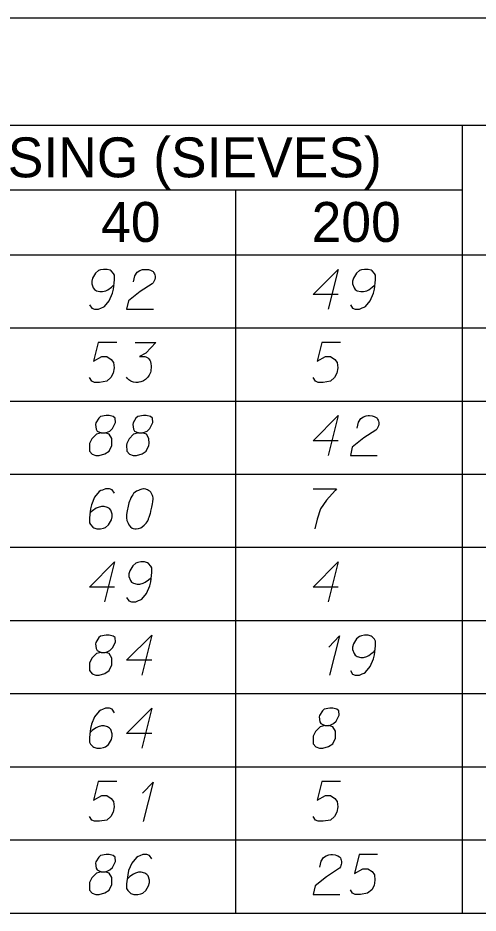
# Model space of a CAD drawing. Extents: x 2074207 to 2076812, y 516372 to 523312.
# Drawn here: x 2076678.5 to 2076733.8, y 517572.2 to 517679.9 of the extents above; entities that cross this region are included whole.
import ezdxf

# ---------------------------------------------------------------- set-up
doc = ezdxf.new("R2010")
doc.units = 0
for name, color, linetype in [('Prop DirtTable_ Soil Test Results - Outline (Major)', 7, 'Continuous'), ('Prop DirtTable_ Soil Test Results - Outline (Minor)', 7, 'Continuous'), ('Prop DirtTable_ Soil Test Results - Tx (Header - Small)', 7, 'Continuous'), ('Prop DirtTable_ Soil Test Results - Tx (Sample Data)', 7, 'Continuous')]:
    doc.layers.add(name, color=color, linetype=linetype)

msp = doc.modelspace()

# ---------------------------------------------------------------- linework, layer by layer
at = {"layer": 'Prop DirtTable_ Soil Test Results - Outline (Major)'}
for p, q in [((2076260.61, 517679.92), (2076811.9, 517679.92)), ((2076260.61, 517651.43), (2076811.9, 517651.43)), ((2076260.61, 517651.43), (2076811.9, 517651.43))]:
    msp.add_line(p, q, dxfattribs=at)
at = {"layer": 'Prop DirtTable_ Soil Test Results - Outline (Minor)'}
for p, q in [((2076260.61, 517667.03), (2076811.9, 517667.03)), ((2076731.93, 517667.03), (2076731.93, 517642.63)), ((2076526.07, 517659.23), (2076731.93, 517659.23)), ((2076704.67, 517659.23), (2076704.67, 517642.63)), ((2076260.61, 517642.63), (2076811.9, 517642.63)), ((2076260.61, 517642.63), (2076811.9, 517642.63)), ((2076704.67, 517642.63), (2076704.67, 517633.83)), ((2076731.93, 517642.63), (2076731.93, 517633.83)), ((2076260.61, 517633.83), (2076811.9, 517633.83)), ((2076260.61, 517633.83), (2076811.9, 517633.83)), ((2076704.67, 517633.83), (2076704.67, 517625.03)), ((2076731.93, 517633.83), (2076731.93, 517625.03)), ((2076260.61, 517625.03), (2076811.9, 517625.03)), ((2076260.61, 517625.03), (2076811.9, 517625.03)), ((2076704.67, 517625.03), (2076704.67, 517616.23)), ((2076731.93, 517625.03), (2076731.93, 517616.23)), ((2076260.61, 517616.23), (2076811.9, 517616.23)), ((2076260.61, 517616.23), (2076811.9, 517616.23)), ((2076704.67, 517616.23), (2076704.67, 517607.43)), ((2076731.93, 517616.23), (2076731.93, 517607.43)), ((2076260.61, 517607.43), (2076811.9, 517607.43)), ((2076260.61, 517607.43), (2076811.9, 517607.43)), ((2076704.67, 517607.43), (2076704.67, 517598.63)), ((2076731.93, 517607.43), (2076731.93, 517598.63)), ((2076260.61, 517598.63), (2076811.9, 517598.63)), ((2076260.61, 517598.63), (2076811.9, 517598.63)), ((2076704.67, 517598.63), (2076704.67, 517589.83)), ((2076731.93, 517598.63), (2076731.93, 517589.83)), ((2076260.61, 517589.83), (2076811.9, 517589.83)), ((2076260.61, 517589.83), (2076811.9, 517589.83)), ((2076704.67, 517589.83), (2076704.67, 517581.03)), ((2076731.93, 517589.83), (2076731.93, 517581.03)), ((2076260.61, 517581.03), (2076811.9, 517581.03)), ((2076260.61, 517581.03), (2076811.9, 517581.03)), ((2076704.67, 517581.03), (2076704.67, 517572.23)), ((2076731.93, 517581.03), (2076731.93, 517572.23)), ((2076260.61, 517572.23), (2076811.9, 517572.23))]:
    msp.add_line(p, q, dxfattribs=at)
at = {"layer": 'Prop DirtTable_ Soil Test Results - Tx (Sample Data)'}
for points in [[(2076687.12, 517645.4), (2076687.4, 517644.99), (2076687.72, 517644.87), (2076688.21, 517644.87), (2076688.56, 517645.02), (2076688.77, 517645.1), (2076688.95, 517645.21), (2076689.51, 517645.89), (2076689.9, 517646.8), (2076690.01, 517647.29), (2076690.15, 517648.39), (2076690.15, 517648.96), (2076690.01, 517649.18), (2076689.73, 517649.48), (2076689.62, 517649.56), (2076689.27, 517649.67), (2076688.81, 517649.67), (2076688.46, 517649.6), (2076688.21, 517649.52), (2076687.86, 517649.22), (2076687.5, 517648.62), (2076687.4, 517648.24), (2076687.4, 517647.94), (2076687.57, 517647.44), (2076687.72, 517647.25), (2076687.96, 517647.1), (2076688.39, 517646.99), (2076688.7, 517646.99), (2076689.09, 517647.1), (2076689.34, 517647.22), (2076689.76, 517647.52), (2076689.97, 517647.71), (2076690.08, 517647.82)], [(2076692.41, 517648.16), (2076692.58, 517648.88), (2076692.87, 517649.33), (2076693.18, 517649.52), (2076693.5, 517649.64), (2076693.75, 517649.67), (2076693.92, 517649.67), (2076694.24, 517649.64), (2076694.45, 517649.56), (2076694.56, 517649.52), (2076694.77, 517649.41), (2076694.88, 517649.26), (2076694.95, 517649.11), (2076694.98, 517648.99), (2076695.02, 517648.84), (2076695.02, 517648.65), (2076694.98, 517648.46), (2076694.95, 517648.35), (2076694.88, 517648.2), (2076694.77, 517648.05), (2076694.66, 517647.94), (2076693.22, 517646.99), (2076691.84, 517645.89), (2076691.6, 517644.87), (2076694.81, 517644.87)], [(2076717.03, 517646.65), (2076714, 517646.65), (2076717.03, 517649.67), (2076715.83, 517644.87)], [(2076718.48, 517645.4), (2076718.76, 517644.99), (2076719.08, 517644.87), (2076719.57, 517644.87), (2076719.92, 517645.02), (2076720.13, 517645.1), (2076720.31, 517645.21), (2076720.87, 517645.89), (2076721.26, 517646.8), (2076721.37, 517647.29), (2076721.51, 517648.39), (2076721.51, 517648.96), (2076721.37, 517649.18), (2076721.09, 517649.48), (2076720.98, 517649.56), (2076720.63, 517649.67), (2076720.17, 517649.67), (2076719.82, 517649.6), (2076719.57, 517649.52), (2076719.22, 517649.22), (2076718.86, 517648.62), (2076718.76, 517648.24), (2076718.76, 517647.94), (2076718.93, 517647.44), (2076719.08, 517647.25), (2076719.32, 517647.1), (2076719.75, 517646.99), (2076720.06, 517646.99), (2076720.45, 517647.1), (2076720.7, 517647.22), (2076721.12, 517647.52), (2076721.33, 517647.71), (2076721.44, 517647.82)], [(2076690.4, 517640.87), (2076688.17, 517640.87), (2076687.61, 517638.61), (2076688.63, 517639.17), (2076689.23, 517639.17), (2076689.73, 517638.83), (2076690.01, 517638.45), (2076690.08, 517637.81), (2076689.97, 517637.17), (2076689.69, 517636.64), (2076689.2, 517636.22), (2076688.35, 517636.07), (2076687.72, 517636.07), (2076687.4, 517636.22), (2076687.12, 517636.64)], [(2076692.62, 517640.87), (2076695.09, 517640.87), (2076693.92, 517639.59), (2076693.15, 517639.17), (2076693.78, 517639.17), (2076693.92, 517639.14), (2076693.99, 517639.1), (2076694.06, 517639.06), (2076694.14, 517639.02), (2076694.28, 517638.91), (2076694.35, 517638.79), (2076694.42, 517638.68), (2076694.45, 517638.57), (2076694.52, 517638.3), (2076694.56, 517638.08), (2076694.56, 517637.96), (2076694.56, 517637.81), (2076694.52, 517637.59), (2076694.49, 517637.43), (2076694.45, 517637.28), (2076694.42, 517637.17), (2076694.38, 517637.09), (2076694.35, 517637.02), (2076694.31, 517636.94), (2076694.24, 517636.83), (2076694.14, 517636.68), (2076694.03, 517636.56), (2076693.96, 517636.49), (2076693.85, 517636.41), (2076693.75, 517636.34), (2076693.61, 517636.26), (2076693.54, 517636.22), (2076693.29, 517636.15), (2076693.08, 517636.11), (2076692.94, 517636.07), (2076692.69, 517636.07), (2076692.41, 517636.11), (2076692.3, 517636.15), (2076692.2, 517636.19), (2076692.09, 517636.22), (2076691.98, 517636.3), (2076691.88, 517636.38), (2076691.7, 517636.53), (2076691.6, 517636.68)], [(2076717.28, 517640.87), (2076715.05, 517640.87), (2076714.49, 517638.61), (2076715.51, 517639.17), (2076716.11, 517639.17), (2076716.61, 517638.83), (2076716.89, 517638.45), (2076716.96, 517637.81), (2076716.85, 517637.17), (2076716.57, 517636.64), (2076716.08, 517636.22), (2076715.23, 517636.07), (2076714.6, 517636.07), (2076714.28, 517636.22), (2076714, 517636.64)], [(2076688.53, 517629.99), (2076689.02, 517629.99), (2076689.16, 517630.03), (2076689.58, 517630.22), (2076689.9, 517630.52), (2076690.26, 517631.24), (2076690.22, 517631.77), (2076689.97, 517631.96), (2076689.48, 517632.07), (2076689.13, 517632.07), (2076688.46, 517631.96), (2076688.24, 517631.77), (2076687.89, 517631.2), (2076687.86, 517631.02), (2076687.93, 517630.45), (2076688.07, 517630.22), (2076688.53, 517629.99), (2076687.96, 517629.84), (2076687.43, 517629.28), (2076687.15, 517628.71), (2076687.12, 517628.52), (2076687.15, 517627.8), (2076687.47, 517627.42), (2076687.89, 517627.27), (2076688.31, 517627.27), (2076688.99, 517627.46), (2076689.48, 517627.8), (2076689.8, 517628.48), (2076689.83, 517628.71), (2076689.8, 517629.31), (2076689.51, 517629.84), (2076689.02, 517629.99)], [(2076693.01, 517629.99), (2076693.5, 517629.99), (2076693.64, 517630.03), (2076694.06, 517630.22), (2076694.38, 517630.52), (2076694.74, 517631.24), (2076694.7, 517631.77), (2076694.45, 517631.96), (2076693.96, 517632.07), (2076693.61, 517632.07), (2076692.94, 517631.96), (2076692.72, 517631.77), (2076692.37, 517631.2), (2076692.34, 517631.02), (2076692.41, 517630.45), (2076692.55, 517630.22), (2076693.01, 517629.99), (2076692.44, 517629.84), (2076691.91, 517629.28), (2076691.63, 517628.71), (2076691.6, 517628.52), (2076691.63, 517627.8), (2076691.95, 517627.42), (2076692.37, 517627.27), (2076692.79, 517627.27), (2076693.47, 517627.46), (2076693.96, 517627.8), (2076694.28, 517628.48), (2076694.31, 517628.71), (2076694.28, 517629.31), (2076693.99, 517629.84), (2076693.5, 517629.99)], [(2076717.03, 517629.05), (2076714, 517629.05), (2076717.03, 517632.07), (2076715.83, 517627.27)], [(2076719.29, 517630.56), (2076719.46, 517631.28), (2076719.75, 517631.73), (2076720.06, 517631.92), (2076720.38, 517632.04), (2076720.63, 517632.07), (2076720.8, 517632.07), (2076721.12, 517632.04), (2076721.33, 517631.96), (2076721.44, 517631.92), (2076721.65, 517631.81), (2076721.76, 517631.66), (2076721.83, 517631.51), (2076721.86, 517631.39), (2076721.9, 517631.24), (2076721.9, 517631.05), (2076721.86, 517630.86), (2076721.83, 517630.75), (2076721.76, 517630.6), (2076721.65, 517630.45), (2076721.54, 517630.34), (2076720.1, 517629.39), (2076718.72, 517628.29), (2076718.48, 517627.27), (2076721.69, 517627.27)], [(2076690.15, 517622.74), (2076689.87, 517623.16), (2076689.55, 517623.27), (2076689.06, 517623.27), (2076688.7, 517623.12), (2076688.49, 517623.05), (2076688.31, 517622.93), (2076687.75, 517622.25), (2076687.36, 517621.35), (2076687.26, 517620.85), (2076687.12, 517619.76), (2076687.12, 517619.19), (2076687.26, 517618.96), (2076687.54, 517618.66), (2076687.64, 517618.59), (2076688, 517618.47), (2076688.46, 517618.47), (2076688.81, 517618.55), (2076689.06, 517618.62), (2076689.41, 517618.93), (2076689.76, 517619.53), (2076689.87, 517619.91), (2076689.87, 517620.21), (2076689.69, 517620.7), (2076689.55, 517620.89), (2076689.3, 517621.04), (2076688.88, 517621.16), (2076688.56, 517621.16), (2076688.17, 517621.04), (2076687.93, 517620.93), (2076687.5, 517620.63), (2076687.29, 517620.44), (2076687.19, 517620.33)], [(2076693.71, 517623.27), (2076693.64, 517623.27), (2076693.43, 517623.24), (2076693.29, 517623.2), (2076693.18, 517623.16), (2076693.01, 517623.08), (2076692.79, 517622.97), (2076692.62, 517622.86), (2076692.44, 517622.71), (2076692.34, 517622.56), (2076692.23, 517622.37), (2076692.12, 517622.18), (2076692.02, 517621.95), (2076691.95, 517621.8), (2076691.88, 517621.57), (2076691.77, 517621.19), (2076691.67, 517620.63), (2076691.6, 517620.17), (2076691.6, 517619.76), (2076691.63, 517619.46), (2076691.77, 517619.12), (2076691.88, 517618.93), (2076692.05, 517618.7), (2076692.27, 517618.55), (2076692.37, 517618.51), (2076692.58, 517618.47), (2076692.76, 517618.47), (2076693.04, 517618.51), (2076693.29, 517618.59), (2076693.47, 517618.7), (2076693.71, 517618.89), (2076693.82, 517619), (2076693.96, 517619.15), (2076694.06, 517619.31), (2076694.14, 517619.42), (2076694.21, 517619.61), (2076694.24, 517619.68), (2076694.31, 517619.87), (2076694.38, 517620.1), (2076694.45, 517620.33), (2076694.49, 517620.48), (2076694.52, 517620.59), (2076694.56, 517620.74), (2076694.63, 517621.08), (2076694.66, 517621.27), (2076694.7, 517621.46), (2076694.74, 517621.72), (2076694.77, 517622.06), (2076694.77, 517622.18), (2076694.74, 517622.33), (2076694.7, 517622.48), (2076694.59, 517622.71), (2076694.49, 517622.86), (2076694.38, 517622.97), (2076694.24, 517623.08), (2076694.1, 517623.16), (2076693.99, 517623.2), (2076693.89, 517623.24), (2076693.71, 517623.27)], [(2076714, 517623.27), (2076716.82, 517623.27), (2076716.64, 517623.08), (2076715.62, 517621.91), (2076714.91, 517620.85), (2076714.49, 517619.61), (2076714.21, 517618.47)], [(2076690.15, 517611.45), (2076687.12, 517611.45), (2076690.15, 517614.47), (2076688.95, 517609.67)], [(2076691.6, 517610.2), (2076691.88, 517609.79), (2076692.2, 517609.67), (2076692.69, 517609.67), (2076693.04, 517609.82), (2076693.25, 517609.9), (2076693.43, 517610.01), (2076693.99, 517610.69), (2076694.38, 517611.6), (2076694.49, 517612.09), (2076694.63, 517613.19), (2076694.63, 517613.76), (2076694.49, 517613.98), (2076694.21, 517614.28), (2076694.1, 517614.36), (2076693.75, 517614.47), (2076693.29, 517614.47), (2076692.94, 517614.4), (2076692.69, 517614.32), (2076692.34, 517614.02), (2076691.98, 517613.42), (2076691.88, 517613.04), (2076691.88, 517612.74), (2076692.05, 517612.24), (2076692.2, 517612.05), (2076692.44, 517611.9), (2076692.87, 517611.79), (2076693.18, 517611.79), (2076693.57, 517611.9), (2076693.82, 517612.02), (2076694.24, 517612.32), (2076694.45, 517612.51), (2076694.56, 517612.62)], [(2076717.03, 517611.45), (2076714, 517611.45), (2076717.03, 517614.47), (2076715.83, 517609.67)], [(2076688.53, 517603.59), (2076689.02, 517603.59), (2076689.16, 517603.63), (2076689.58, 517603.82), (2076689.9, 517604.12), (2076690.26, 517604.84), (2076690.22, 517605.37), (2076689.97, 517605.56), (2076689.48, 517605.67), (2076689.13, 517605.67), (2076688.46, 517605.56), (2076688.24, 517605.37), (2076687.89, 517604.8), (2076687.86, 517604.62), (2076687.93, 517604.05), (2076688.07, 517603.82), (2076688.53, 517603.59), (2076687.96, 517603.44), (2076687.43, 517602.88), (2076687.15, 517602.31), (2076687.12, 517602.12), (2076687.15, 517601.4), (2076687.47, 517601.02), (2076687.89, 517600.87), (2076688.31, 517600.87), (2076688.99, 517601.06), (2076689.48, 517601.4), (2076689.8, 517602.08), (2076689.83, 517602.31), (2076689.8, 517602.91), (2076689.51, 517603.44), (2076689.02, 517603.59)], [(2076694.63, 517602.65), (2076691.6, 517602.65), (2076694.63, 517605.67), (2076693.43, 517600.87)], [(2076715.9, 517604.24), (2076717.17, 517605.6), (2076715.97, 517600.84)], [(2076718.48, 517601.4), (2076718.76, 517600.99), (2076719.08, 517600.87), (2076719.57, 517600.87), (2076719.92, 517601.02), (2076720.13, 517601.1), (2076720.31, 517601.21), (2076720.87, 517601.89), (2076721.26, 517602.8), (2076721.37, 517603.29), (2076721.51, 517604.39), (2076721.51, 517604.96), (2076721.37, 517605.18), (2076721.09, 517605.48), (2076720.98, 517605.56), (2076720.63, 517605.67), (2076720.17, 517605.67), (2076719.82, 517605.6), (2076719.57, 517605.52), (2076719.22, 517605.22), (2076718.86, 517604.62), (2076718.76, 517604.24), (2076718.76, 517603.94), (2076718.93, 517603.44), (2076719.08, 517603.25), (2076719.32, 517603.1), (2076719.75, 517602.99), (2076720.06, 517602.99), (2076720.45, 517603.1), (2076720.7, 517603.22), (2076721.12, 517603.52), (2076721.33, 517603.71), (2076721.44, 517603.82)], [(2076690.15, 517596.34), (2076689.87, 517596.76), (2076689.55, 517596.87), (2076689.06, 517596.87), (2076688.7, 517596.72), (2076688.49, 517596.65), (2076688.31, 517596.53), (2076687.75, 517595.85), (2076687.36, 517594.95), (2076687.26, 517594.45), (2076687.12, 517593.36), (2076687.12, 517592.79), (2076687.26, 517592.56), (2076687.54, 517592.26), (2076687.64, 517592.19), (2076688, 517592.07), (2076688.46, 517592.07), (2076688.81, 517592.15), (2076689.06, 517592.22), (2076689.41, 517592.53), (2076689.76, 517593.13), (2076689.87, 517593.51), (2076689.87, 517593.81), (2076689.69, 517594.3), (2076689.55, 517594.49), (2076689.3, 517594.64), (2076688.88, 517594.76), (2076688.56, 517594.76), (2076688.17, 517594.64), (2076687.93, 517594.53), (2076687.5, 517594.23), (2076687.29, 517594.04), (2076687.19, 517593.93)], [(2076694.63, 517593.85), (2076691.6, 517593.85), (2076694.63, 517596.87), (2076693.43, 517592.07)], [(2076715.41, 517594.79), (2076715.9, 517594.79), (2076716.04, 517594.83), (2076716.46, 517595.02), (2076716.78, 517595.32), (2076717.14, 517596.04), (2076717.1, 517596.57), (2076716.85, 517596.76), (2076716.36, 517596.87), (2076716.01, 517596.87), (2076715.34, 517596.76), (2076715.12, 517596.57), (2076714.77, 517596), (2076714.74, 517595.82), (2076714.81, 517595.25), (2076714.95, 517595.02), (2076715.41, 517594.79), (2076714.84, 517594.64), (2076714.31, 517594.08), (2076714.03, 517593.51), (2076714, 517593.32), (2076714.03, 517592.6), (2076714.35, 517592.22), (2076714.77, 517592.07), (2076715.19, 517592.07), (2076715.87, 517592.26), (2076716.36, 517592.6), (2076716.68, 517593.28), (2076716.71, 517593.51), (2076716.68, 517594.11), (2076716.39, 517594.64), (2076715.9, 517594.79)], [(2076690.4, 517588.07), (2076688.17, 517588.07), (2076687.61, 517585.81), (2076688.63, 517586.37), (2076689.23, 517586.37), (2076689.73, 517586.03), (2076690.01, 517585.65), (2076690.08, 517585.01), (2076689.97, 517584.37), (2076689.69, 517583.84), (2076689.2, 517583.42), (2076688.35, 517583.27), (2076687.72, 517583.27), (2076687.4, 517583.42), (2076687.12, 517583.84)], [(2076693.5, 517586.64), (2076694.77, 517588), (2076693.57, 517583.24)], [(2076717.28, 517588.07), (2076715.05, 517588.07), (2076714.49, 517585.81), (2076715.51, 517586.37), (2076716.11, 517586.37), (2076716.61, 517586.03), (2076716.89, 517585.65), (2076716.96, 517585.01), (2076716.85, 517584.37), (2076716.57, 517583.84), (2076716.08, 517583.42), (2076715.23, 517583.27), (2076714.6, 517583.27), (2076714.28, 517583.42), (2076714, 517583.84)], [(2076688.53, 517577.19), (2076689.02, 517577.19), (2076689.16, 517577.23), (2076689.58, 517577.42), (2076689.9, 517577.72), (2076690.26, 517578.44), (2076690.22, 517578.97), (2076689.97, 517579.16), (2076689.48, 517579.27), (2076689.13, 517579.27), (2076688.46, 517579.16), (2076688.24, 517578.97), (2076687.89, 517578.4), (2076687.86, 517578.22), (2076687.93, 517577.65), (2076688.07, 517577.42), (2076688.53, 517577.19), (2076687.96, 517577.04), (2076687.43, 517576.48), (2076687.15, 517575.91), (2076687.12, 517575.72), (2076687.15, 517575), (2076687.47, 517574.62), (2076687.89, 517574.47), (2076688.31, 517574.47), (2076688.99, 517574.66), (2076689.48, 517575), (2076689.8, 517575.68), (2076689.83, 517575.91), (2076689.8, 517576.51), (2076689.51, 517577.04), (2076689.02, 517577.19)], [(2076694.63, 517578.74), (2076694.35, 517579.16), (2076694.03, 517579.27), (2076693.54, 517579.27), (2076693.18, 517579.12), (2076692.97, 517579.05), (2076692.79, 517578.93), (2076692.23, 517578.25), (2076691.84, 517577.35), (2076691.74, 517576.85), (2076691.6, 517575.76), (2076691.6, 517575.19), (2076691.74, 517574.96), (2076692.02, 517574.66), (2076692.12, 517574.59), (2076692.48, 517574.47), (2076692.94, 517574.47), (2076693.29, 517574.55), (2076693.54, 517574.62), (2076693.89, 517574.93), (2076694.24, 517575.53), (2076694.35, 517575.91), (2076694.35, 517576.21), (2076694.17, 517576.7), (2076694.03, 517576.89), (2076693.78, 517577.04), (2076693.36, 517577.16), (2076693.04, 517577.16), (2076692.65, 517577.04), (2076692.41, 517576.93), (2076691.98, 517576.63), (2076691.77, 517576.44), (2076691.67, 517576.33)], [(2076714.81, 517577.76), (2076714.98, 517578.48), (2076715.27, 517578.93), (2076715.58, 517579.12), (2076715.9, 517579.24), (2076716.15, 517579.27), (2076716.32, 517579.27), (2076716.64, 517579.24), (2076716.85, 517579.16), (2076716.96, 517579.12), (2076717.17, 517579.01), (2076717.28, 517578.86), (2076717.35, 517578.71), (2076717.38, 517578.59), (2076717.42, 517578.44), (2076717.42, 517578.25), (2076717.38, 517578.06), (2076717.35, 517577.95), (2076717.28, 517577.8), (2076717.17, 517577.65), (2076717.06, 517577.54), (2076715.62, 517576.59), (2076714.24, 517575.49), (2076714, 517574.47), (2076717.21, 517574.47)], [(2076721.76, 517579.27), (2076719.53, 517579.27), (2076718.97, 517577.01), (2076719.99, 517577.57), (2076720.59, 517577.57), (2076721.09, 517577.23), (2076721.37, 517576.85), (2076721.44, 517576.21), (2076721.33, 517575.57), (2076721.05, 517575.04), (2076720.56, 517574.62), (2076719.71, 517574.47), (2076719.08, 517574.47), (2076718.76, 517574.62), (2076718.48, 517575.04)]]:
    msp.add_lwpolyline(points, dxfattribs=at)

# ---------------------------------------------------------------- texts
at = {"layer": 'Prop DirtTable_ Soil Test Results - Tx (Header - Small)'}
for s, p in [('% PASSING (SIEVES)', (2076656.98, 517660.74)), ('40', (2076688.53, 517652.97)), ('200', (2076713.83, 517652.97))]:
    msp.add_text(s, height=4.8, dxfattribs=at).set_placement(p)

doc.saveas('drawing.dxf')
